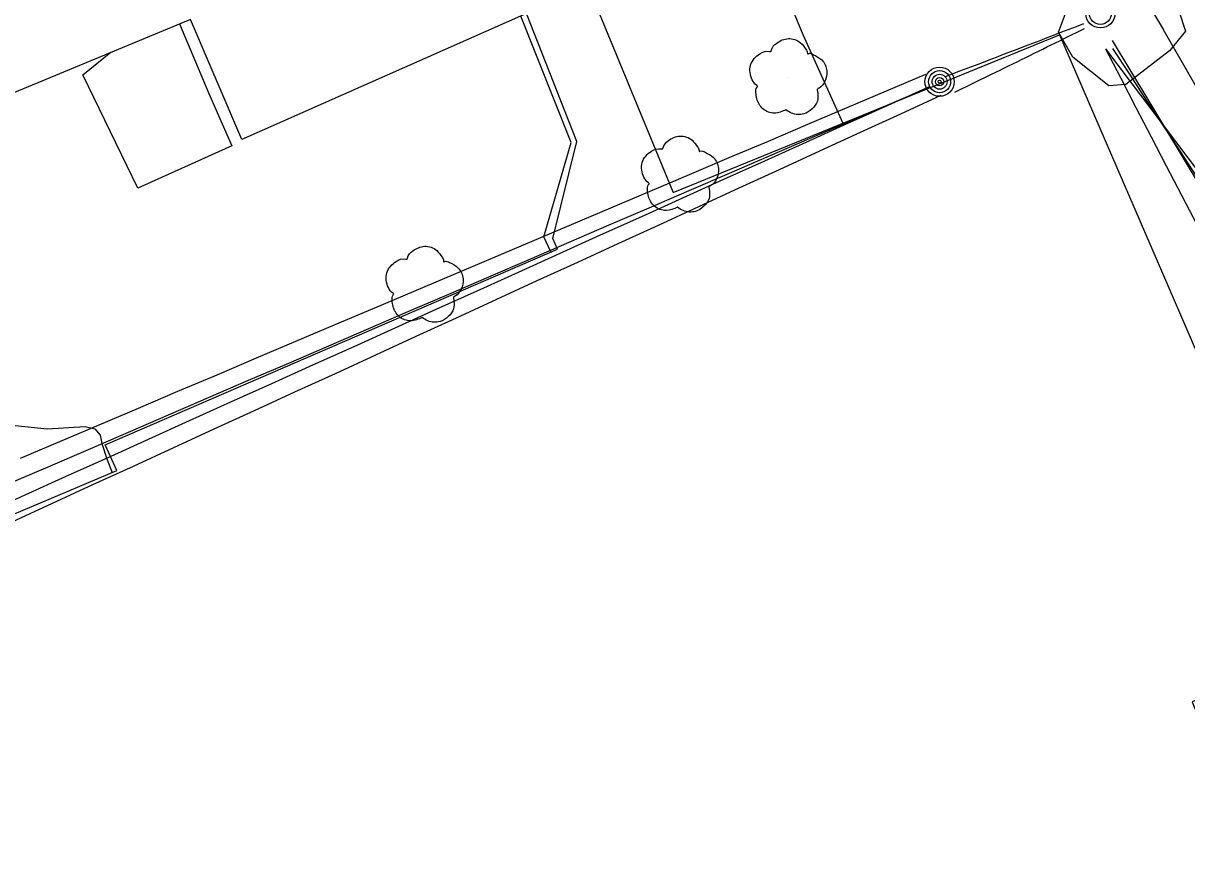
# Model space of a CAD drawing. Extents: x 368532 to 392481, y 10654822 to 10676899.
# Drawn here: x 378663.9 to 378815.1, y 10661022.5 to 10661130 of the extents above; entities that cross this region are included whole.
import ezdxf

# ---------------------------------------------------------------- set-up
doc = ezdxf.new("R2010")
doc.units = 0
for name, color, linetype in [('p_Catenary', 7, 'Continuous'), ('p_dtm retaining wall', 7, 'Continuous'), ('p_dtm sidewalk', 7, 'Continuous'), ('p_dtm slab', 7, 'Continuous'), ('p_road general road feature', 7, 'Continuous'), ('p_structure building', 7, 'Continuous'), ('p_utility general pole', 7, 'Continuous'), ('p_veg tree', 7, 'Continuous'), ('p_veg woods', 7, 'Continuous')]:
    doc.layers.add(name, color=color, linetype=linetype)

msp = doc.modelspace()

# ---------------------------------------------------------------- linework, layer by layer
at = {"layer": 'p_Catenary'}
for points in [[(378783.69, 10661123.1), (378784.64, 10661123.46), (378785.58, 10661123.82), (378786.53, 10661124.18), (378787.48, 10661124.54), (378788.42, 10661124.9), (378789.37, 10661125.27), (378790.32, 10661125.63), (378791.26, 10661125.99), (378792.21, 10661126.35), (378793.16, 10661126.71), (378794.1, 10661127.08), (378795.05, 10661127.44), (378796, 10661127.8), (378796.94, 10661128.16), (378797.89, 10661128.52), (378798.84, 10661128.89), (378799.78, 10661129.25), (378800.73, 10661129.61), (378801.68, 10661129.97)], [(378784.91, 10661121.05), (378789.7, 10661123.4), (378790.25, 10661123.67), (378790.8, 10661123.94), (378791.36, 10661124.21), (378791.91, 10661124.49), (378792.46, 10661124.76), (378793.02, 10661125.03), (378793.57, 10661125.3), (378794.13, 10661125.57), (378794.68, 10661125.85), (378795.23, 10661126.12), (378795.79, 10661126.39), (378796.34, 10661126.66), (378796.89, 10661126.94), (378797.45, 10661127.21), (378798, 10661127.48), (378798.55, 10661127.75), (378799.11, 10661128.02), (378801.78, 10661129.34)], [(378805.37, 10661127.77), (378807.68, 10661123.95), (378809.98, 10661120.13), (378812.29, 10661116.31), (378814.59, 10661112.49), (378816.9, 10661108.66), (378819.2, 10661104.84), (378821.51, 10661101.02), (378823.81, 10661097.2), (378826.12, 10661093.38), (378828.42, 10661089.56), (378830.73, 10661085.74), (378833.03, 10661081.92), (378835.34, 10661078.09), (378837.64, 10661074.27), (378839.95, 10661070.45), (378842.25, 10661066.63), (378844.56, 10661062.81), (378846.86, 10661058.99), (378848.85, 10661055.7)], [(378804.51, 10661126.68), (378806.48, 10661122.88), (378808.45, 10661119.08), (378810.43, 10661115.28), (378812.4, 10661111.48), (378814.37, 10661107.67), (378816.35, 10661103.87), (378818.32, 10661100.07), (378820.3, 10661096.27), (378822.27, 10661092.47), (378824.24, 10661088.67), (378826.22, 10661084.87), (378828.19, 10661081.07), (378830.16, 10661077.27), (378832.14, 10661073.47), (378834.11, 10661069.67), (378836.08, 10661065.87), (378838.06, 10661062.06), (378840.03, 10661058.26), (378842.01, 10661054.46)], [(378804.51, 10661126.68), (378816.67, 10661110.58), (378823.49, 10661100.04), (378824.83, 10661098), (378826.18, 10661095.96), (378827.52, 10661093.92), (378828.87, 10661091.88), (378830.21, 10661089.84), (378831.56, 10661087.8), (378832.9, 10661085.76), (378834.25, 10661083.72), (378835.59, 10661081.68), (378836.94, 10661079.64), (378838.28, 10661077.6), (378839.63, 10661075.56), (378840.97, 10661073.52), (378842.32, 10661071.48), (378843.66, 10661069.44), (378845.01, 10661067.4), (378846.35, 10661065.35), (378847.7, 10661063.31)], [(378805.42, 10661126.74), (378807.61, 10661123.39), (378809.8, 10661120.05), (378811.99, 10661116.7), (378814.18, 10661113.36), (378816.37, 10661110.01), (378818.55, 10661106.67), (378820.74, 10661103.32), (378822.93, 10661099.98), (378825.12, 10661096.63), (378827.31, 10661093.29), (378829.5, 10661089.94), (378831.69, 10661086.6), (378833.87, 10661083.25), (378836.06, 10661079.91), (378838.25, 10661076.56), (378840.44, 10661073.22), (378842.63, 10661069.87), (378844.82, 10661066.53), (378847.01, 10661063.18)], [(378663.5, 10661073.52), (378668.61, 10661075.69), (378673.73, 10661077.86), (378678.84, 10661080.03), (378683.96, 10661082.2), (378689.07, 10661084.36), (378694.19, 10661086.53), (378699.31, 10661088.7), (378704.42, 10661090.87), (378709.54, 10661093.04), (378714.65, 10661095.21), (378719.77, 10661097.38), (378724.89, 10661099.54), (378730, 10661101.71), (378735.12, 10661103.88), (378740.23, 10661106.05), (378745.35, 10661108.22), (378750.46, 10661110.39), (378755.58, 10661112.56), (378760.7, 10661114.72), (378765.81, 10661116.89), (378770.93, 10661119.06), (378776.04, 10661121.23), (378781.16, 10661123.4)], [(378781.57, 10661121.76), (378776.23, 10661119.35), (378770.89, 10661116.94), (378765.55, 10661114.52), (378760.21, 10661112.11), (378754.87, 10661109.7), (378749.53, 10661107.29), (378744.19, 10661104.88), (378738.85, 10661102.47), (378733.51, 10661100.06), (378728.17, 10661097.65), (378722.83, 10661095.23), (378717.49, 10661092.82), (378712.15, 10661090.41), (378706.81, 10661088), (378701.47, 10661085.59), (378696.13, 10661083.18), (378690.79, 10661080.77), (378685.45, 10661078.36), (378680.11, 10661075.95), (378674.77, 10661073.53), (378669.43, 10661071.12), (378664.09, 10661068.71), (378658.75, 10661066.3)], [(378661.93, 10661070.17), (378667.13, 10661072.41), (378672.34, 10661074.65), (378677.54, 10661076.9), (378682.75, 10661079.14), (378687.95, 10661081.38), (378693.16, 10661083.63), (378698.37, 10661085.87), (378703.57, 10661088.11), (378708.78, 10661090.36), (378713.98, 10661092.6), (378719.19, 10661094.84), (378724.39, 10661097.08), (378729.6, 10661099.33), (378734.81, 10661101.57), (378740.01, 10661103.81), (378745.22, 10661106.06), (378750.42, 10661108.3), (378755.63, 10661110.54), (378760.83, 10661112.79), (378766.04, 10661115.03), (378771.24, 10661117.27), (378776.45, 10661119.52), (378781.66, 10661121.76)], [(378662.45, 10661065.26), (378667.69, 10661067.67), (378672.94, 10661070.08), (378678.19, 10661072.49), (378683.44, 10661074.9), (378688.69, 10661077.31), (378693.93, 10661079.72), (378699.18, 10661082.12), (378704.43, 10661084.53), (378709.68, 10661086.94), (378714.92, 10661089.35), (378720.17, 10661091.76), (378725.42, 10661094.17), (378730.67, 10661096.58), (378735.92, 10661098.99), (378741.16, 10661101.39), (378746.41, 10661103.8), (378751.66, 10661106.21), (378756.91, 10661108.62), (378762.15, 10661111.03), (378767.4, 10661113.44), (378772.65, 10661115.85), (378777.9, 10661118.25), (378783.15, 10661120.66)]]:
    msp.add_lwpolyline(points, dxfattribs=at)
at = {"layer": 'p_dtm retaining wall'}
for p, q in [((378758.81, 10661143.74), (378765.19, 10661128.57)), ((378765.19, 10661128.57), (378770.35, 10661117.03))]:
    msp.add_line(p, q, dxfattribs=at)
at = {"layer": 'p_dtm sidewalk'}
for p in [(378807.05, 10661137.54), (378819.99, 10661115.31)]:
    msp.add_line(p, (378812.04, 10661129.16), dxfattribs=at)
at = {"layer": 'p_dtm slab'}
for p, q in [((378684.16, 10661129.94), (378687.99, 10661120.88)), ((378671.6, 10661123.33), (378675.27, 10661126.25)), ((378678.75, 10661108.6), (378671.6, 10661123.33)), ((378687.99, 10661120.88), (378690.99, 10661114.08)), ((378690.99, 10661114.08), (378678.75, 10661108.6)), ((378661.19, 10661077.95), (378666.98, 10661077.34)), ((378666.98, 10661077.34), (378671.93, 10661077.61)), ((378671.93, 10661077.61), (378673.2, 10661077.31)), ((378673.2, 10661077.31), (378673.89, 10661076.5)), ((378673.89, 10661076.5), (378674.07, 10661075.44)), ((378674.07, 10661075.44), (378674.79, 10661073.31)), ((378674.79, 10661073.31), (378675.41, 10661071.66))]:
    msp.add_line(p, q, dxfattribs=at)
at = {"layer": 'p_road general road feature'}
for p, q in [((378735.08, 10661114.51), (378728.51, 10661130.94)), ((378731.51, 10661102.28), (378735.08, 10661114.51)), ((378732.44, 10661100.32), (378731.51, 10661102.28))]:
    msp.add_line(p, q, dxfattribs=at)
at = {"layer": 'p_structure building'}
for points in [[(378699.33, 10661288.82), (378720.56, 10661239.23), (378719.1, 10661238.63), (378760.04, 10661144.25), (378737.3, 10661134.83), (378748.34, 10661108.05), (378798.52, 10661128.52), (378832.86, 10661049.05), (378815.78, 10661041.87), (378824.53, 10661020.15)], [(378624.45, 10661050.07), (378676.04, 10661071.93), (378674.54, 10661075.25), (378733.28, 10661100.69), (378732.67, 10661102.07), (378735.81, 10661114.67), (378729.25, 10661131.27), (378692.3, 10661114.92), (378685.59, 10661130.53), (378634, 10661109.11)]]:
    msp.add_lwpolyline(points, dxfattribs=at)
at = {"layer": 'p_utility general pole'}
for centre, radius in [((378803.84, 10661131.31), 1.9), ((378803.84, 10661131.31), 1.44), ((378782.94, 10661122.43), 1.9), ((378782.94, 10661122.43), 1.44), ((378782.94, 10661122.43), 0.973), ((378782.94, 10661122.43), 0.539), ((378782.94, 10661122.43), 0.192)]:
    msp.add_circle(centre, radius, dxfattribs=at)
at = {"layer": 'p_veg tree'}
for p, q in [((378763.26, 10661122.93), (378763.26, 10661122.93)), ((378749.19, 10661110.27), (378749.19, 10661110.27)), ((378715.99, 10661095.94), (378715.99, 10661095.94))]:
    msp.add_line(p, q, dxfattribs=at)
for points in [[(378762.98, 10661118.78), (378761.49, 10661118.34), (378759.98, 10661118.91), (378759.2, 10661120.2), (378759.07, 10661121.04), (378759.22, 10661121.72), (378759.29, 10661121.86), (378759.21, 10661121.93), (378758.59, 10661122.67), (378758.38, 10661124.59), (378759.6, 10661126.07), (378760.86, 10661126.36), (378761.01, 10661126.35), (378761.06, 10661126.47), (378761.78, 10661127.45), (378763.29, 10661128.03), (378764.87, 10661127.48), (378765.56, 10661126.64), (378765.77, 10661126.13), (378765.79, 10661126.02), (378765.89, 10661126.06), (378766.55, 10661125.94), (378767.63, 10661125.25), (378768.29, 10661123.82), (378768.03, 10661122.45), (378767.29, 10661121.59), (378767.07, 10661121.45), (378767.03, 10661121.39), (378767.04, 10661121.33), (378767.11, 10661120.88), (378767.06, 10661119.91), (378766.38, 10661118.9), (378765.3, 10661118.25), (378763.7, 10661118.35), (378762.96, 10661118.78)], [(378748.9, 10661106.11), (378747.41, 10661105.68), (378745.9, 10661106.25), (378745.12, 10661107.53), (378744.99, 10661108.38), (378745.14, 10661109.06), (378745.21, 10661109.19), (378745.13, 10661109.27), (378744.52, 10661110.01), (378744.3, 10661111.92), (378745.52, 10661113.41), (378746.79, 10661113.69), (378746.93, 10661113.69), (378746.98, 10661113.8), (378747.7, 10661114.78), (378749.21, 10661115.36), (378750.79, 10661114.82), (378751.48, 10661113.98), (378751.69, 10661113.47), (378751.71, 10661113.36), (378751.81, 10661113.39), (378752.47, 10661113.27), (378753.55, 10661112.58), (378754.21, 10661111.16), (378753.95, 10661109.79), (378753.22, 10661108.92), (378752.99, 10661108.79), (378752.95, 10661108.73), (378752.96, 10661108.66), (378753.04, 10661108.22), (378752.98, 10661107.24), (378752.3, 10661106.24), (378751.22, 10661105.58), (378749.62, 10661105.68), (378748.88, 10661106.11)], [(378715.71, 10661091.79), (378714.22, 10661091.35), (378712.71, 10661091.92), (378711.93, 10661093.21), (378711.8, 10661094.05), (378711.95, 10661094.73), (378712.02, 10661094.87), (378711.94, 10661094.94), (378711.32, 10661095.68), (378711.11, 10661097.6), (378712.33, 10661099.08), (378713.59, 10661099.37), (378713.74, 10661099.36), (378713.79, 10661099.48), (378714.51, 10661100.46), (378716.02, 10661101.04), (378717.6, 10661100.49), (378718.29, 10661099.65), (378718.5, 10661099.14), (378718.52, 10661099.03), (378718.62, 10661099.06), (378719.28, 10661098.95), (378720.36, 10661098.26), (378721.02, 10661096.83), (378720.76, 10661095.46), (378720.02, 10661094.59), (378719.8, 10661094.46), (378719.76, 10661094.4), (378719.77, 10661094.34), (378719.84, 10661093.89), (378719.79, 10661092.92), (378719.11, 10661091.91), (378718.03, 10661091.26), (378716.43, 10661091.36), (378715.69, 10661091.79)]]:
    msp.add_spline(points, degree=3, dxfattribs=at)
at = {"layer": 'p_veg woods'}
msp.add_lwpolyline([(378807.16, 10661122.08), (378804.93, 10661121.88), (378800.26, 10661125.63), (378798.37, 10661128.87), (378799.58, 10661131.99), (378804.51, 10661136.18), (378809.41, 10661137.11), (378813.16, 10661134.34), (378814.89, 10661129.01), (378812.82, 10661126.42)], close=True, dxfattribs=at)

doc.saveas('drawing.dxf')
